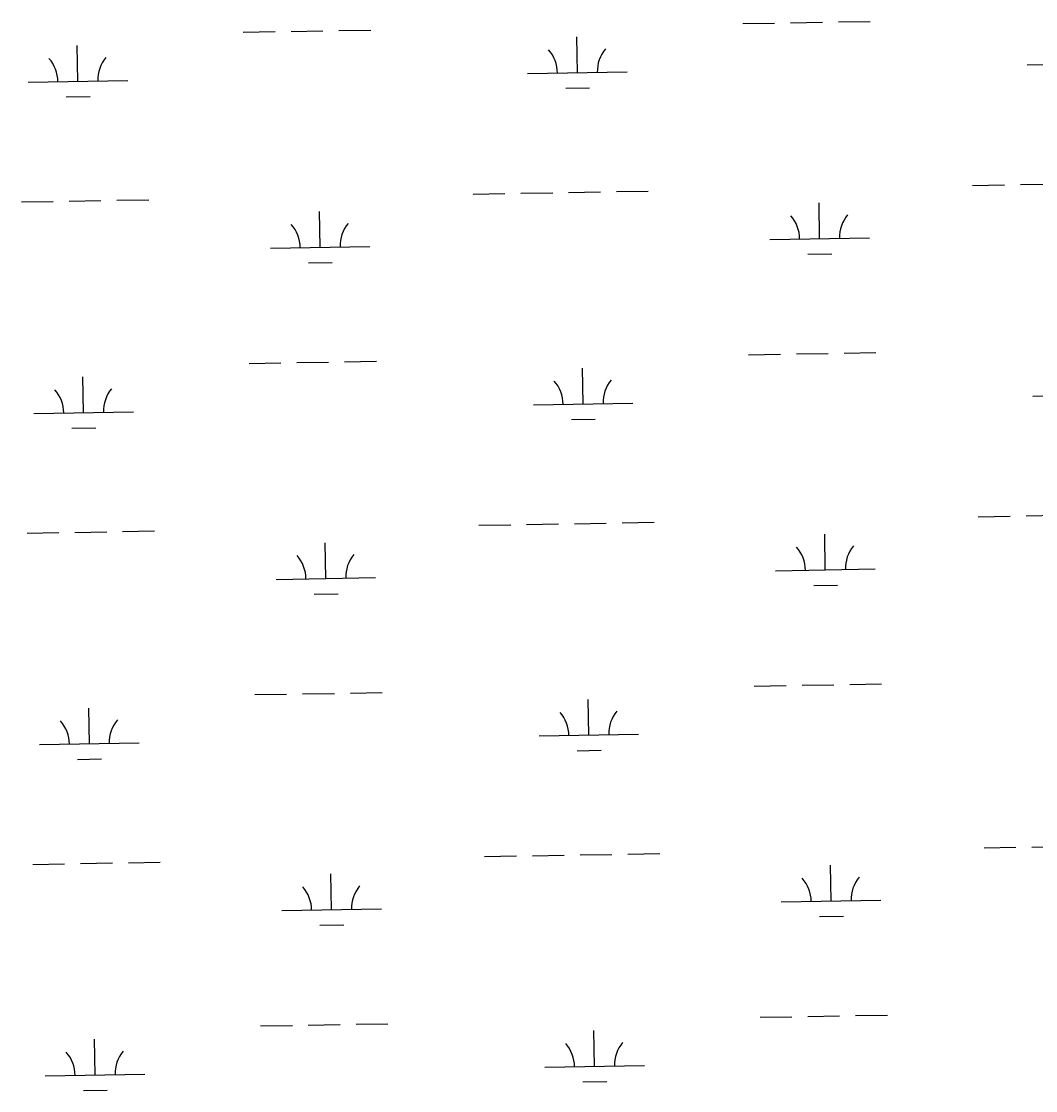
# Model space of a CAD drawing. Extents: x 3892998 to 3931244, y 278583 to 304547.
# Drawn here: x 3900283 to 3901302, y 298165 to 299239 of the extents above; entities that cross this region are included whole.
import ezdxf

# ---------------------------------------------------------------- set-up
doc = ezdxf.new("R2010")
doc.units = 0
doc.layers.add('V-WETL-SWMP', color=7, linetype='Continuous')

msp = doc.modelspace()

# ---------------------------------------------------------------- linework, layer by layer
at = {"layer": 'V-WETL-SWMP'}
for p, q in [((3901055.9, 299237.2), (3901087.9, 299237.8)), ((3901103.9, 299238.1), (3901135.9, 299238.6)), ((3900506.1, 299227.7), (3900538.1, 299228.3)), ((3900554.1, 299228.5), (3900586.1, 299229.1)), ((3900602.1, 299229.4), (3900634.1, 299229.9)), ((3901007.9, 299236.4), (3901039.9, 299236.9)), ((3900841.7, 299187.1), (3900841.1, 299223.1)), ((3900339.9, 299178.4), (3900339.2, 299214.4)), ((3901293.5, 299194.9), (3901393.5, 299196.6)), ((3900791.7, 299186.2), (3900891.7, 299187.9)), ((3900289.9, 299177.5), (3900389.9, 299179.3)), ((3900328.1, 299162.8), (3900352.1, 299163.2)), ((3900830, 299171.4), (3900854, 299171.9)), ((3900736.9, 299065.2), (3900768.9, 299065.7)), ((3900784.9, 299066), (3900816.9, 299066.6)), ((3900832.9, 299066.8), (3900864.9, 299067.4)), ((3900880.9, 299067.7), (3900912.9, 299068.2)), ((3901238.8, 299073.9), (3901270.8, 299074.4)), ((3901286.8, 299074.7), (3901318.8, 299075.2)), ((3900283.1, 299057.3), (3900315.1, 299057.9)), ((3900331.1, 299058.2), (3900363.1, 299058.7)), ((3900379.1, 299059), (3900411.1, 299059.5)), ((3901085.1, 299020.5), (3901084.5, 299056.4)), ((3900583.3, 299011.8), (3900582.6, 299047.8)), ((3900533.3, 299010.9), (3900633.2, 299012.6)), ((3901035.1, 299019.6), (3901135.1, 299021.3)), ((3901073.4, 299004.8), (3901097.4, 299005.2)), ((3900571.5, 298996.1), (3900595.5, 298996.5)), ((3901061.7, 298904.6), (3901093.7, 298905.2)), ((3901109.7, 298905.4), (3901141.7, 298906)), ((3900511.9, 298895.1), (3900543.9, 298895.6)), ((3900559.8, 298895.9), (3900591.8, 298896.5)), ((3900607.8, 298896.7), (3900639.8, 298897.3)), ((3901013.7, 298903.8), (3901045.7, 298904.3)), ((3900847.5, 298854.5), (3900846.8, 298890.4)), ((3900345.6, 298845.8), (3900345, 298881.8)), ((3901299.3, 298862.3), (3901399.3, 298864)), ((3900797.5, 298853.6), (3900897.4, 298855.3)), ((3900295.6, 298844.9), (3900395.6, 298846.6)), ((3900333.9, 298830.1), (3900357.9, 298830.5)), ((3900835.7, 298838.8), (3900859.7, 298839.2)), ((3900742.7, 298732.6), (3900774.7, 298733.1)), ((3900790.7, 298733.4), (3900822.7, 298733.9)), ((3900838.7, 298734.2), (3900870.7, 298734.8)), ((3900886.7, 298735), (3900918.7, 298735.6)), ((3901244.5, 298741.2), (3901276.5, 298741.8)), ((3901292.5, 298742.1), (3901324.5, 298742.6)), ((3900288.9, 298724.7), (3900320.9, 298725.2)), ((3900336.9, 298725.5), (3900368.9, 298726.1)), ((3900384.8, 298726.4), (3900416.8, 298726.9)), ((3901090.8, 298687.8), (3901090.2, 298723.8)), ((3900589, 298679.1), (3900588.4, 298715.1)), ((3900539, 298678.3), (3900639, 298680)), ((3901040.9, 298687), (3901140.8, 298688.7)), ((3901079.1, 298672.2), (3901103.1, 298672.6)), ((3900577.3, 298663.5), (3900601.3, 298663.9)), ((3901067.4, 298572), (3901099.4, 298572.5)), ((3901115.4, 298572.8), (3901147.4, 298573.4)), ((3900517.6, 298562.5), (3900549.6, 298563)), ((3900565.6, 298563.3), (3900597.6, 298563.8)), ((3900613.6, 298564.1), (3900645.6, 298564.7)), ((3901019.4, 298571.1), (3901051.4, 298571.7)), ((3900853.2, 298521.8), (3900852.6, 298557.8)), ((3900351.4, 298513.1), (3900350.8, 298549.1)), ((3900803.2, 298521), (3900903.2, 298522.7)), ((3900301.4, 298512.3), (3900401.4, 298514)), ((3900339.6, 298497.5), (3900363.6, 298497.9)), ((3900841.5, 298506.2), (3900865.5, 298506.6)), ((3900748.5, 298399.9), (3900780.5, 298400.5)), ((3900796.5, 298400.8), (3900828.4, 298401.3)), ((3900844.4, 298401.6), (3900876.4, 298402.1)), ((3900892.4, 298402.4), (3900924.4, 298403)), ((3901250.3, 298408.6), (3901282.3, 298409.2)), ((3901298.3, 298409.4), (3901330.3, 298410)), ((3900294.6, 298392.1), (3900326.6, 298392.6)), ((3900342.6, 298392.9), (3900374.6, 298393.5)), ((3900390.6, 298393.7), (3900422.6, 298394.3)), ((3901096.6, 298355.2), (3901096, 298391.2)), ((3900594.8, 298346.5), (3900594.1, 298382.5)), ((3900544.8, 298345.7), (3900644.8, 298347.4)), ((3901046.6, 298354.3), (3901146.6, 298356.1)), ((3901084.9, 298339.6), (3901108.9, 298340)), ((3900583, 298330.9), (3900607, 298331.3)), ((3901025.2, 298238.5), (3901057.2, 298239.1)), ((3901073.2, 298239.3), (3901105.2, 298239.9)), ((3901121.2, 298240.2), (3901153.2, 298240.7)), ((3900523.4, 298229.8), (3900555.4, 298230.4)), ((3900571.4, 298230.7), (3900603.4, 298231.2)), ((3900619.4, 298231.5), (3900651.4, 298232)), ((3900859, 298189.2), (3900858.3, 298225.2)), ((3900357.1, 298180.5), (3900356.5, 298216.5)), ((3900809, 298188.3), (3900909, 298190.1)), ((3900307.1, 298179.7), (3900407.1, 298181.4)), ((3900345.4, 298164.9), (3900369.4, 298165.3)), ((3900847.2, 298173.6), (3900871.2, 298174))]:
    msp.add_line(p, q, dxfattribs=at)
for centre, start, end in [((3900786.5, 299186.6), 0.2199, 41.7635), ((3900896.9, 299188.5), 140.2199, 181.7635), ((3900284.6, 299177.9), 0.2199, 41.7635), ((3900395.1, 299179.8), 140.2199, 181.7635), ((3901140.3, 299021.9), 140.2199, 181.7635), ((3900528, 299011.3), 0.2199, 41.7635), ((3900638.5, 299013.2), 140.2199, 181.7635), ((3901029.8, 299020), 0.2199, 41.7635), ((3900792.2, 298854), 0.2199, 41.7635), ((3900902.7, 298855.9), 140.2199, 181.7635), ((3900290.4, 298845.3), 0.2199, 41.7635), ((3900400.8, 298847.2), 140.2199, 181.7635), ((3901146.1, 298689.3), 140.2199, 181.7635), ((3900533.8, 298678.7), 0.2199, 41.7635), ((3900644.2, 298680.6), 140.2199, 181.7635), ((3901035.6, 298687.3), 0.2199, 41.7635), ((3900798, 298521.3), 0.2199, 41.7635), ((3900908.4, 298523.3), 140.2199, 181.7635), ((3900296.1, 298512.7), 0.2199, 41.7635), ((3900406.6, 298514.6), 140.2199, 181.7635), ((3901151.8, 298356.6), 140.2199, 181.7635), ((3900539.5, 298346), 0.2199, 41.7635), ((3900650, 298347.9), 140.2199, 181.7635), ((3901041.4, 298354.7), 0.2199, 41.7635), ((3900803.7, 298188.7), 0.2199, 41.7635), ((3900914.2, 298190.6), 140.2199, 181.7635), ((3900301.9, 298180), 0.2199, 41.7635), ((3900412.4, 298181.9), 140.2199, 181.7635)]:
    msp.add_arc(centre, 35.2, start, end, dxfattribs=at)

doc.saveas('drawing.dxf')
